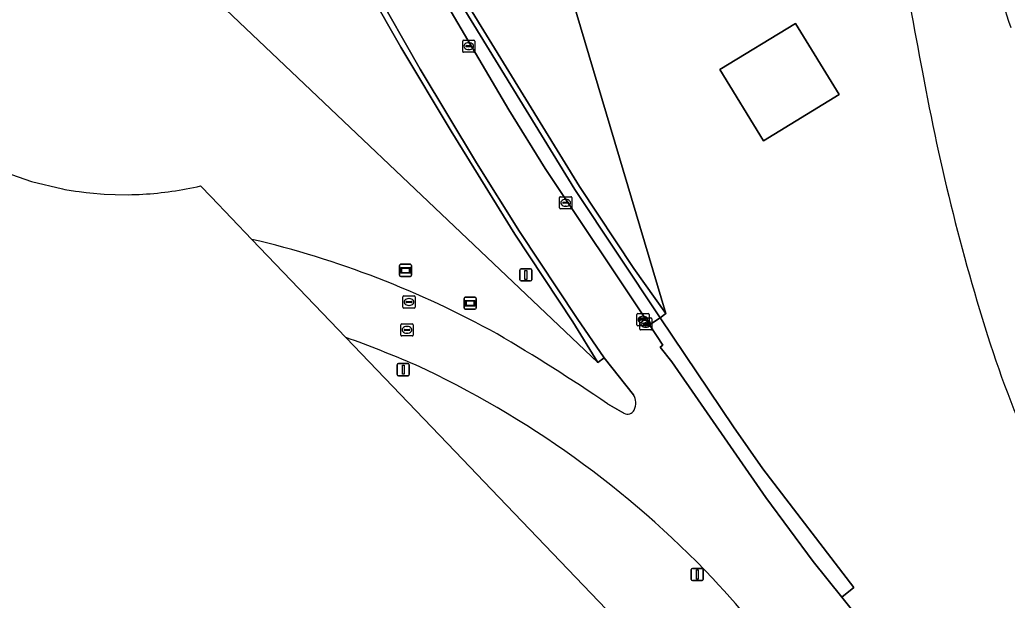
# Model space of a CAD drawing. Extents: x 154324 to 155744, y 382937 to 384188.
# Drawn here: x 155108.8 to 155190, y 383170.7 to 383218.4 of the extents above; entities that cross this region are included whole.
import ezdxf

# ---------------------------------------------------------------- set-up
doc = ezdxf.new("R2010")
doc.units = 0
for name, color, linetype in [('IMGEO_Berm_groen', 7, 'Continuous'), ('IMGEO_Groenvoorziening', 7, 'Continuous'), ('IMGEO_Kolk', 7, 'Continuous'), ('IMGEO_Lichtmast', 7, 'Continuous'), ('IMGEO_Muur', 7, 'Continuous'), ('IMGEO_Rijbaan_regionaal_gesloten', 7, 'Continuous'), ('IMGEO_Rioolput', 7, 'Continuous'), ('IMGEO_Terreindeel_gesloten', 7, 'Continuous'), ('IMGEO_Verkeersbord', 7, 'Continuous'), ('IMGEO_Voetpad_gesloten', 7, 'Continuous')]:
    doc.layers.add(name, color=color, linetype=linetype)

msp = doc.modelspace()

# ---------------------------------------------------------------- linework, layer by layer
at = {"layer": 'IMGEO_Berm_groen'}
for points in [[(155144.967, 383248.199), (155145.591, 383248.81), (155145.82, 383248.321), (155161.94, 383194.247), (155161.463, 383193.879), (155167.484, 383184.922), (155169.912, 383181.484), (155177.392, 383171.704), (155176.407, 383170.909), (155186.053, 383158.835), (155198.862, 383144.4), (155210.637, 383132.283), (155252.219, 383091.022), (155260.477, 383083.024)], [(155159.271, 383187.57), (155156.858, 383190.614), (155156.335, 383190.206), (155120.378, 383224.339), (155120.137, 383224.852)], [(155106.95, 383206.061), (155109.729, 383205.096), (155112.265, 383204.498), (155112.467, 383204.458), (155113.359, 383204.312), (155113.649, 383204.269), (155114.232, 383204.195), (155114.525, 383204.164), (155115.698, 383204.068), (155116.616, 383204.027), (155117.691, 383204.021), (155117.991, 383204.026), (155118.292, 383204.035), (155118.592, 383204.047), (155118.892, 383204.062), (155119.192, 383204.08), (155119.491, 383204.102), (155119.791, 383204.127), (155120.09, 383204.155), (155120.388, 383204.186), (155120.687, 383204.221), (155120.985, 383204.259), (155121.282, 383204.3), (155121.579, 383204.344), (155121.876, 383204.392), (155122.172, 383204.443), (155122.467, 383204.497), (155122.762, 383204.554), (155123.057, 383204.615), (155123.35, 383204.678), (155123.643, 383204.745), (155124.504, 383203.847), (155127.86, 383200.347)], [(155127.86, 383200.347), (155127.86, 383200.347)], [(155157.13, 383186.822), (155158.477, 383186.052)]]:
    msp.add_lwpolyline(points, dxfattribs=at)
msp.add_lwpolyline([(155169.971, 383208.448), (155166.371, 383214.32), (155172.602, 383218.093), (155176.197, 383212.251)], close=True, dxfattribs=at)
for centre, radius, start, end in [((155611.057, 383296.298), 435.834, 187.93788, 190.87284), ((155358.922, 383246.134), 178.771, 190.32685, 197.9514), ((155109.916, 383123.734), 78.687, 61.02309, 76.8178), ((155068.692, 383056.97), 157.108, 55.74234, 59.66655), ((155284.74, 383223.555), 101.251, 198.73458, 211.64731), ((155158.083, 383186.887), 1.371, 335.20478, 29.89291), ((155158.771, 383186.611), 0.632, 242.28178, 331.73412)]:
    msp.add_arc(centre, radius, start, end, dxfattribs=at)
at = {"layer": 'IMGEO_Groenvoorziening'}
for points in [[(155145.82, 383248.321), (155135.409, 383238.502), (155138.088, 383233.271), (155142.647, 383224.93), (155145.784, 383219.413), (155154.827, 383204.689), (155159.287, 383197.961), (155161.94, 383194.247)], [(155156.335, 383190.206), (155154.287, 383193.553), (155149.507, 383200.76), (155144.253, 383209.233), (155140.119, 383216.147), (155135.12, 383224.91), (155130.393, 383233.782), (155120.378, 383224.339)]]:
    msp.add_lwpolyline(points, close=True, dxfattribs=at)
msp.add_lwpolyline([(155135.592, 383192.283), (155140.719, 383186.935), (155144.593, 383182.895), (155148.186, 383179.148), (155175.976, 383150.164), (155189.348, 383136.218), (155191.877, 383133.58), (155197.232, 383127.995), (155200.582, 383124.501), (155203.011, 383121.967), (155211.488, 383113.127), (155275.468, 383053.121)], dxfattribs=at)
for centre, radius, start, end in [((155262.752, 383241.455), 76.221, 191.45209, 198.11145), ((155100.329, 383094.395), 104.046, 66.79032, 70.18917), ((155107.711, 383117.377), 80.046, 43.47985, 65.16345), ((155089.466, 383101.301), 104.352, 36.90991, 42.99146)]:
    msp.add_arc(centre, radius, start, end, dxfattribs=at)
at = {"layer": 'IMGEO_Kolk'}
for p, q in [((155145.209, 383215.805), (155145.209, 383216.657)), ((155145.284, 383216.731), (155146.136, 383216.731)), ((155146.21, 383216.657), (155146.21, 383215.805)), ((155146.136, 383215.731), (155145.284, 383215.731)), ((155145.468, 383216.225), (155145.468, 383216.237)), ((155145.906, 383216.188), (155145.508, 383216.188)), ((155145.511, 383216.274), (155145.909, 383216.274)), ((155145.72, 383215.951), (155145.695, 383215.951)), ((155145.697, 383216.511), (155145.722, 383216.511)), ((155145.952, 383216.237), (155145.952, 383216.225)), ((155153.183, 383202.926), (155153.183, 383203.778)), ((155153.258, 383203.852), (155154.11, 383203.852)), ((155153.671, 383203.632), (155153.696, 383203.632)), ((155154.184, 383203.778), (155154.184, 383202.926)), ((155154.11, 383202.852), (155153.258, 383202.852)), ((155153.442, 383203.346), (155153.442, 383203.358)), ((155153.88, 383203.309), (155153.482, 383203.309)), ((155153.485, 383203.395), (155153.883, 383203.395)), ((155153.694, 383203.072), (155153.669, 383203.072)), ((155153.926, 383203.358), (155153.926, 383203.346)), ((155159.551, 383193.316), (155159.551, 383194.168)), ((155159.626, 383194.242), (155160.478, 383194.242)), ((155159.779, 383192.97), (155159.779, 383193.822)), ((155159.853, 383193.785), (155160.251, 383193.785)), ((155159.854, 383193.896), (155160.706, 383193.896)), ((155160.039, 383194.022), (155160.064, 383194.022)), ((155160.552, 383194.168), (155160.552, 383193.316)), ((155160.78, 383193.822), (155160.78, 383192.97)), ((155160.478, 383193.242), (155159.626, 383193.242)), ((155159.81, 383193.736), (155159.81, 383193.748)), ((155160.248, 383193.699), (155159.85, 383193.699)), ((155160.062, 383193.462), (155160.037, 383193.462)), ((155160.038, 383193.39), (155160.038, 383193.402)), ((155160.476, 383193.353), (155160.078, 383193.353)), ((155160.081, 383193.439), (155160.479, 383193.439)), ((155160.29, 383193.116), (155160.265, 383193.116)), ((155160.267, 383193.676), (155160.292, 383193.676)), ((155160.294, 383193.748), (155160.294, 383193.736)), ((155160.522, 383193.402), (155160.522, 383193.39)), ((155160.706, 383192.896), (155159.854, 383192.896))]:
    msp.add_line(p, q, dxfattribs=at)
for points in [[(155145.209, 383215.805), (155145.209, 383216.657)], [(155145.284, 383216.731), (155146.136, 383216.731)], [(155146.21, 383216.657), (155146.21, 383215.805)], [(155146.136, 383215.731), (155145.284, 383215.731)], [(155153.183, 383202.926), (155153.183, 383203.778)], [(155153.258, 383203.852), (155154.11, 383203.852)], [(155154.184, 383203.778), (155154.184, 383202.926)], [(155154.11, 383202.852), (155153.258, 383202.852)], [(155159.551, 383193.316), (155159.551, 383194.168)], [(155159.626, 383194.242), (155160.478, 383194.242)], [(155159.779, 383192.97), (155159.779, 383193.822)], [(155159.854, 383193.896), (155160.706, 383193.896)], [(155160.552, 383194.168), (155160.552, 383193.316)], [(155160.78, 383193.822), (155160.78, 383192.97)], [(155160.478, 383193.242), (155159.626, 383193.242)], [(155160.706, 383192.896), (155159.854, 383192.896)]]:
    msp.add_lwpolyline(points, dxfattribs=at)
for centre, radius, start, end in [((155145.286, 383216.655), 0.0765, 91.55205, 178.44795), ((155145.286, 383216.655), 0.0765, 91.55205, 178.44795), ((155146.134, 383216.655), 0.0765, 1.55205, 88.44795), ((155146.134, 383216.655), 0.0765, 1.55205, 88.44795), ((155145.286, 383215.807), 0.0765, 181.55205, 268.44795), ((155145.286, 383215.807), 0.0765, 181.55205, 268.44795), ((155145.508, 383216.234), 0.0403, 85.87752, 175.75265), ((155145.505, 383216.224), 0.0366, 178.93798, 274.71019), ((155145.909, 383216.231), 0.043, 264.86636, 352.45326), ((155145.913, 383216.236), 0.0386, 1.73085, 96.63898), ((155146.134, 383215.807), 0.0765, 271.55205, 358.44795), ((155146.134, 383215.807), 0.0765, 271.55205, 358.44795), ((155153.26, 383203.776), 0.0765, 91.55205, 178.44795), ((155153.26, 383203.776), 0.0765, 91.55205, 178.44795), ((155154.108, 383203.776), 0.0765, 1.55205, 88.44795), ((155154.108, 383203.776), 0.0765, 1.55205, 88.44795), ((155153.26, 383202.928), 0.0765, 181.55205, 268.44795), ((155153.26, 383202.928), 0.0765, 181.55205, 268.44795), ((155153.482, 383203.355), 0.0403, 85.87752, 175.75265), ((155153.479, 383203.345), 0.0366, 178.93798, 274.71019), ((155153.883, 383203.352), 0.043, 264.86636, 352.45326), ((155153.887, 383203.357), 0.0386, 1.73085, 96.63898), ((155154.108, 383202.928), 0.0765, 271.55205, 358.44795), ((155154.108, 383202.928), 0.0765, 271.55205, 358.44795), ((155159.628, 383194.166), 0.0765, 91.55205, 178.44795), ((155159.628, 383194.166), 0.0765, 91.55205, 178.44795), ((155159.856, 383193.82), 0.0765, 91.55205, 178.44795), ((155159.856, 383193.82), 0.0765, 91.55205, 178.44795), ((155159.85, 383193.745), 0.0403, 85.87752, 175.75265), ((155160.255, 383193.747), 0.0386, 1.73085, 96.63898), ((155160.476, 383194.166), 0.0765, 1.55205, 88.44795), ((155160.476, 383194.166), 0.0765, 1.55205, 88.44795), ((155160.704, 383193.82), 0.0765, 1.55205, 88.44795), ((155160.704, 383193.82), 0.0765, 1.55205, 88.44795), ((155159.628, 383193.318), 0.0765, 181.55205, 268.44795), ((155159.628, 383193.318), 0.0765, 181.55205, 268.44795), ((155159.856, 383192.972), 0.0765, 181.55205, 268.44795), ((155159.856, 383192.972), 0.0765, 181.55205, 268.44795), ((155159.847, 383193.735), 0.0366, 178.93798, 274.71019), ((155160.078, 383193.399), 0.0403, 85.87752, 175.75265), ((155160.075, 383193.389), 0.0366, 178.93798, 274.71019), ((155160.251, 383193.742), 0.043, 264.86636, 352.45326), ((155160.479, 383193.396), 0.043, 264.86636, 352.45326), ((155160.476, 383193.318), 0.0765, 271.55205, 358.44795), ((155160.476, 383193.318), 0.0765, 271.55205, 358.44795), ((155160.483, 383193.401), 0.0386, 1.73085, 96.63898), ((155160.704, 383192.972), 0.0765, 271.55205, 358.44795), ((155160.704, 383192.972), 0.0765, 271.55205, 358.44795)]:
    msp.add_arc(centre, radius, start, end, dxfattribs=at)
for centre, major_axis, ratio, start_param, end_param in [((155145.696, 383216.231), (-0.387, 0.002), 0.722429, 4.712389, 7.853982), ((155145.721, 383216.231), (-0.39, 0.002), 0.717154, 1.570796, 4.712389), ((155153.67, 383203.352), (-0.387, 0.002), 0.722429, 4.712389, 7.853982), ((155153.695, 383203.352), (-0.39, 0.002), 0.717154, 1.570796, 4.712389), ((155160.038, 383193.742), (-0.387, 0.002), 0.722429, 4.712389, 7.853982), ((155160.063, 383193.742), (-0.39, 0.002), 0.717154, 1.570796, 4.712389), ((155160.266, 383193.396), (-0.387, 0.002), 0.722429, 4.712389, 7.853982), ((155160.291, 383193.396), (-0.39, 0.002), 0.717154, 1.570796, 4.712389)]:
    msp.add_ellipse(centre, major_axis=major_axis, ratio=ratio, start_param=start_param, end_param=end_param, dxfattribs=at)
at = {"layer": 'IMGEO_Lichtmast'}
for p, q in [((155150.01, 383197.922), (155150.8, 383197.922)), ((155150.8, 383197.922), (155150.01, 383197.922)), ((155149.91, 383197.022), (155149.91, 383197.822)), ((155149.91, 383197.822), (155149.91, 383197.022)), ((155150.9, 383197.822), (155150.9, 383197.022)), ((155150.9, 383197.022), (155150.9, 383197.822)), ((155150.8, 383196.922), (155150.01, 383196.922)), ((155150.01, 383196.922), (155150.8, 383196.922)), ((155139.826, 383189.233), (155139.826, 383190.033)), ((155139.826, 383190.033), (155139.826, 383189.233)), ((155139.926, 383190.133), (155140.716, 383190.133)), ((155140.716, 383190.133), (155139.926, 383190.133)), ((155140.816, 383190.033), (155140.816, 383189.233)), ((155140.816, 383189.233), (155140.816, 383190.033)), ((155140.716, 383189.133), (155139.926, 383189.133)), ((155139.926, 383189.133), (155140.716, 383189.133)), ((155164.02, 383172.385), (155164.02, 383173.185)), ((155164.02, 383173.185), (155164.02, 383172.385)), ((155164.12, 383173.285), (155164.91, 383173.285)), ((155164.91, 383173.285), (155164.12, 383173.285)), ((155165.01, 383173.185), (155165.01, 383172.385)), ((155165.01, 383172.385), (155165.01, 383173.185)), ((155164.91, 383172.285), (155164.12, 383172.285)), ((155164.12, 383172.285), (155164.91, 383172.285))]:
    msp.add_line(p, q, dxfattribs=at)
for points in [[(155150.33, 383197.797), (155150.48, 383197.797), (155150.48, 383197.047), (155150.33, 383197.047), (155150.33, 383197.797)], [(155140.246, 383190.008), (155140.396, 383190.008), (155140.396, 383189.258), (155140.246, 383189.258), (155140.246, 383190.008)], [(155164.44, 383173.16), (155164.59, 383173.16), (155164.59, 383172.41), (155164.44, 383172.41), (155164.44, 383173.16)]]:
    msp.add_lwpolyline(points, dxfattribs=at)
for centre, start, end in [((155150.01, 383197.822), 90, 180), ((155150.01, 383197.822), 90, 180), ((155150.8, 383197.822), 0, 90), ((155150.8, 383197.822), 360, 90), ((155150.01, 383197.022), 180, 270), ((155150.01, 383197.022), 180, 270), ((155150.8, 383197.022), 270, 0), ((155150.8, 383197.022), 270, 0), ((155139.926, 383190.033), 90, 180), ((155139.926, 383190.033), 90, 180), ((155140.716, 383190.033), 0, 90), ((155140.716, 383190.033), 360, 90), ((155139.926, 383189.233), 180, 270), ((155139.926, 383189.233), 180, 270), ((155140.716, 383189.233), 270, 0), ((155140.716, 383189.233), 270, 0), ((155164.12, 383173.185), 90, 180), ((155164.12, 383173.185), 90, 180), ((155164.91, 383173.185), 0, 90), ((155164.91, 383173.185), 360, 90), ((155164.12, 383172.385), 180, 270), ((155164.12, 383172.385), 180, 270), ((155164.91, 383172.385), 270, 0), ((155164.91, 383172.385), 270, 0)]:
    msp.add_arc(centre, 0.1, start, end, dxfattribs=at)
at = {"layer": 'IMGEO_Muur'}
for points in [[(155137.686, 383233.059), (155145.391, 383219.184), (155154.44, 383204.451), (155161.463, 383193.879), (155161.94, 383194.247), (155159.287, 383197.961), (155154.827, 383204.689), (155145.784, 383219.413), (155142.647, 383224.93), (155138.088, 383233.271), (155135.409, 383238.502), (155135.066, 383238.18)], [(155156.858, 383190.614), (155154.631, 383193.839), (155149.882, 383200.999), (155146.359, 383206.628), (155141.702, 383214.337), (155134.072, 383227.741), (155130.728, 383234.097), (155130.393, 383233.782), (155135.12, 383224.91), (155140.119, 383216.147), (155144.253, 383209.233), (155149.507, 383200.76), (155154.287, 383193.553), (155156.335, 383190.206)]]:
    msp.add_lwpolyline(points, close=True, dxfattribs=at)
at = {"layer": 'IMGEO_Rijbaan_regionaal_gesloten'}
for points in [[(155186.053, 383158.835), (155176.407, 383170.909), (155174.055, 383173.852), (155170.162, 383179.115), (155162.43, 383190.278), (155161.459, 383191.484), (155161.692, 383191.656), (155160.58, 383193.318), (155152.003, 383206.185), (155149.014, 383210.984), (155142.889, 383221.401), (155136.694, 383232.626), (155135.162, 383235.588), (155134.229, 383237.392), (155130.728, 383234.097), (155134.072, 383227.741), (155141.702, 383214.337), (155146.359, 383206.628), (155149.882, 383200.999), (155154.631, 383193.839), (155156.858, 383190.614), (155159.271, 383187.57)], [(155127.86, 383200.347), (155127.86, 383200.347), (155135.592, 383192.283)], [(155158.477, 383186.052), (155157.13, 383186.822)]]:
    msp.add_lwpolyline(points, dxfattribs=at)
for centre, radius, start, end in [((155611.057, 383296.298), 435.834, 187.93788, 190.87284), ((155262.752, 383241.455), 76.221, 191.45209, 198.11145), ((155358.922, 383246.134), 178.771, 190.32685, 197.9514), ((155109.916, 383123.734), 78.687, 61.02309, 76.8178), ((155100.329, 383094.395), 104.046, 66.79032, 70.18917), ((155068.692, 383056.97), 157.108, 55.74234, 59.66655), ((155284.74, 383223.555), 101.251, 198.73458, 211.64731), ((155107.711, 383117.377), 80.046, 43.47985, 65.16345), ((155158.083, 383186.887), 1.371, 335.20478, 29.89291), ((155158.771, 383186.611), 0.632, 242.28178, 331.73412), ((155089.466, 383101.301), 104.352, 36.90991, 42.99146)]:
    msp.add_arc(centre, radius, start, end, dxfattribs=at)
at = {"layer": 'IMGEO_Rioolput'}
for p, q in [((155140.29, 383194.768), (155140.29, 383195.62)), ((155140.365, 383195.694), (155141.217, 383195.694)), ((155140.778, 383195.474), (155140.803, 383195.474)), ((155141.291, 383195.62), (155141.291, 383194.768)), ((155141.217, 383194.694), (155140.365, 383194.694)), ((155140.549, 383195.188), (155140.549, 383195.2)), ((155140.987, 383195.151), (155140.589, 383195.151)), ((155140.592, 383195.237), (155140.99, 383195.237)), ((155140.801, 383194.914), (155140.776, 383194.914)), ((155141.033, 383195.2), (155141.033, 383195.188)), ((155140.124, 383192.475), (155140.124, 383193.327)), ((155140.199, 383193.401), (155141.051, 383193.401)), ((155140.612, 383193.181), (155140.637, 383193.181)), ((155141.125, 383193.327), (155141.125, 383192.475)), ((155141.051, 383192.401), (155140.199, 383192.401)), ((155140.383, 383192.895), (155140.383, 383192.907)), ((155140.821, 383192.858), (155140.423, 383192.858)), ((155140.426, 383192.944), (155140.824, 383192.944)), ((155140.635, 383192.621), (155140.61, 383192.621)), ((155140.867, 383192.907), (155140.867, 383192.895))]:
    msp.add_line(p, q, dxfattribs=at)
for points in [[(155140.29, 383194.768), (155140.29, 383195.62)], [(155140.365, 383195.694), (155141.217, 383195.694)], [(155141.291, 383195.62), (155141.291, 383194.768)], [(155141.217, 383194.694), (155140.365, 383194.694)], [(155140.124, 383192.475), (155140.124, 383193.327)], [(155140.199, 383193.401), (155141.051, 383193.401)], [(155141.125, 383193.327), (155141.125, 383192.475)], [(155141.051, 383192.401), (155140.199, 383192.401)]]:
    msp.add_lwpolyline(points, dxfattribs=at)
for centre, radius, start, end in [((155140.367, 383195.618), 0.0765, 91.55205, 178.44795), ((155140.367, 383195.618), 0.0765, 91.55205, 178.44795), ((155141.215, 383195.618), 0.0765, 1.55205, 88.44795), ((155141.215, 383195.618), 0.0765, 1.55205, 88.44795), ((155140.367, 383194.77), 0.0765, 181.55205, 268.44795), ((155140.367, 383194.77), 0.0765, 181.55205, 268.44795), ((155140.589, 383195.197), 0.0403, 85.87752, 175.75265), ((155140.586, 383195.187), 0.0366, 178.93798, 274.71019), ((155140.99, 383195.194), 0.043, 264.86636, 352.45326), ((155140.994, 383195.199), 0.0386, 1.73085, 96.63898), ((155141.215, 383194.77), 0.0765, 271.55205, 358.44795), ((155141.215, 383194.77), 0.0765, 271.55205, 358.44795), ((155140.201, 383193.325), 0.0765, 91.55205, 178.44795), ((155140.201, 383193.325), 0.0765, 91.55205, 178.44795), ((155141.049, 383193.325), 0.0765, 1.55205, 88.44795), ((155141.049, 383193.325), 0.0765, 1.55205, 88.44795), ((155140.201, 383192.477), 0.0765, 181.55205, 268.44795), ((155140.201, 383192.477), 0.0765, 181.55205, 268.44795), ((155140.423, 383192.904), 0.0403, 85.87752, 175.75265), ((155140.42, 383192.894), 0.0366, 178.93798, 274.71019), ((155140.824, 383192.901), 0.043, 264.86636, 352.45326), ((155140.828, 383192.906), 0.0386, 1.73085, 96.63898), ((155141.049, 383192.477), 0.0765, 271.55205, 358.44795), ((155141.049, 383192.477), 0.0765, 271.55205, 358.44795)]:
    msp.add_arc(centre, radius, start, end, dxfattribs=at)
for centre, major_axis, ratio, start_param, end_param in [((155140.777, 383195.194), (-0.387, 0.002), 0.722429, 4.712389, 7.853982), ((155140.802, 383195.194), (-0.39, 0.002), 0.717154, 1.570796, 4.712389), ((155140.611, 383192.901), (-0.387, 0.002), 0.722429, 4.712389, 7.853982), ((155140.636, 383192.901), (-0.39, 0.002), 0.717154, 1.570796, 4.712389)]:
    msp.add_ellipse(centre, major_axis=major_axis, ratio=ratio, start_param=start_param, end_param=end_param, dxfattribs=at)
at = {"layer": 'IMGEO_Terreindeel_gesloten'}
msp.add_lwpolyline([(155176.197, 383212.251), (155172.602, 383218.093), (155166.371, 383214.32), (155169.971, 383208.448)], close=True, dxfattribs=at)
at = {"layer": 'IMGEO_Verkeersbord'}
for p, q in [((155140.015, 383197.393), (155140.015, 383198.193)), ((155140.015, 383198.193), (155140.015, 383197.393)), ((155140.115, 383198.293), (155140.905, 383198.293)), ((155140.905, 383198.293), (155140.115, 383198.293)), ((155141.005, 383198.193), (155141.005, 383197.393)), ((155141.005, 383197.393), (155141.005, 383198.193)), ((155140.905, 383197.293), (155140.115, 383197.293)), ((155140.115, 383197.293), (155140.905, 383197.293)), ((155145.325, 383194.692), (155145.325, 383195.492)), ((155145.325, 383195.492), (155145.325, 383194.692)), ((155145.425, 383195.592), (155146.215, 383195.592)), ((155146.215, 383195.592), (155145.425, 383195.592)), ((155146.315, 383195.492), (155146.315, 383194.692)), ((155146.315, 383194.692), (155146.315, 383195.492)), ((155146.215, 383194.592), (155145.425, 383194.592)), ((155145.425, 383194.592), (155146.215, 383194.592))]:
    msp.add_line(p, q, dxfattribs=at)
for points in [[(155140.116, 383198.025), (155140.904, 383198.025), (155140.904, 383197.561), (155140.116, 383197.561), (155140.116, 383198.025)], [(155140.181, 383197.96), (155140.181, 383197.626), (155140.839, 383197.626), (155140.839, 383197.96), (155140.181, 383197.96)], [(155145.426, 383195.324), (155146.214, 383195.324), (155146.214, 383194.86), (155145.426, 383194.86), (155145.426, 383195.324)], [(155145.491, 383195.259), (155145.491, 383194.925), (155146.149, 383194.925), (155146.149, 383195.259), (155145.491, 383195.259)]]:
    msp.add_lwpolyline(points, dxfattribs=at)
for centre, start, end in [((155140.115, 383198.193), 90, 180), ((155140.115, 383198.193), 90, 180), ((155140.905, 383198.193), 0, 90), ((155140.905, 383198.193), 360, 90), ((155140.115, 383197.393), 180, 270), ((155140.115, 383197.393), 180, 270), ((155140.905, 383197.393), 270, 0), ((155140.905, 383197.393), 270, 0), ((155145.425, 383195.492), 90, 180), ((155145.425, 383195.492), 90, 180), ((155146.215, 383195.492), 0, 90), ((155146.215, 383195.492), 360, 90), ((155145.425, 383194.692), 180, 270), ((155145.425, 383194.692), 180, 270), ((155146.215, 383194.692), 270, 0), ((155146.215, 383194.692), 270, 0)]:
    msp.add_arc(centre, 0.1, start, end, dxfattribs=at)
at = {"layer": 'IMGEO_Voetpad_gesloten'}
for points in [[(155135.162, 383235.588), (155136.694, 383232.626), (155142.889, 383221.401), (155149.014, 383210.984), (155152.003, 383206.185), (155160.58, 383193.318), (155161.463, 383193.879), (155154.44, 383204.451), (155145.391, 383219.184), (155137.686, 383233.059), (155135.066, 383238.18), (155134.229, 383237.392)], [(155176.407, 383170.909), (155177.392, 383171.704), (155169.912, 383181.484), (155167.484, 383184.922), (155161.463, 383193.879), (155160.58, 383193.318), (155161.692, 383191.656), (155161.459, 383191.484), (155162.43, 383190.278), (155170.162, 383179.115), (155174.055, 383173.852)]]:
    msp.add_lwpolyline(points, close=True, dxfattribs=at)

doc.saveas('drawing.dxf')
